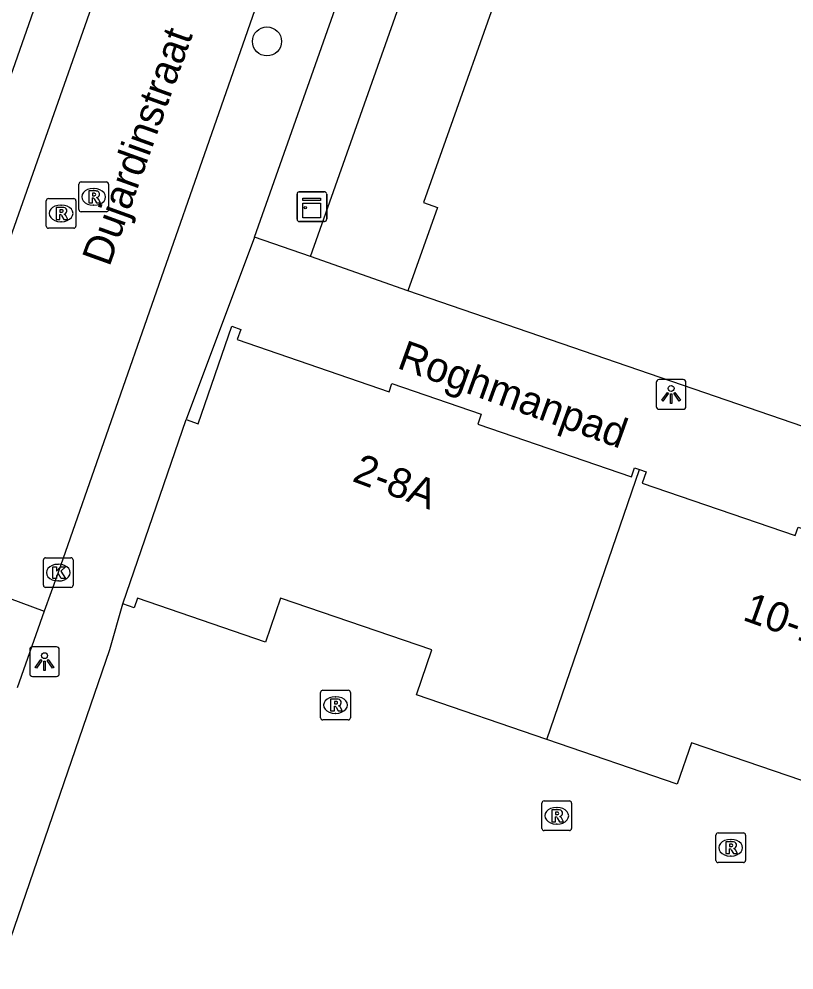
# Model space of a CAD drawing. Extents: x 163268 to 164360, y 381529 to 382285.
# Drawn here: x 163784.66 to 163810.76, y 381897.79 to 381929.8 of the extents above; entities that cross this region are included whole.
import ezdxf

# ---------------------------------------------------------------- set-up
doc = ezdxf.new("R2010")
doc.units = 0
for name, color, linetype in [('IMGEO_Boom', 7, 'Continuous'), ('IMGEO_Kast', 7, 'Continuous'), ('IMGEO_Kolk', 7, 'Continuous'), ('IMGEO_Lichtpunt', 7, 'Continuous'), ('IMGEO_Openbare_ruimte_label', 7, 'Continuous'), ('IMGEO_Pand', 7, 'Continuous'), ('IMGEO_Pand_nummerreeks', 7, 'Continuous'), ('IMGEO_Rijbaan_lokaal_open', 7, 'Continuous'), ('IMGEO_Rioolput', 7, 'Continuous'), ('IMGEO_Voetpad_open', 7, 'Continuous')]:
    doc.layers.add(name, color=color, linetype=linetype)

msp = doc.modelspace()

# ---------------------------------------------------------------- linework, layer by layer
at = {"layer": 'IMGEO_Boom'}
msp.add_circle((163793.013, 381929.046), 0.489, dxfattribs=at)
at = {"layer": 'IMGEO_Kast'}
for p, q in [((163794.024, 381923.059), (163794.024, 381923.9)), ((163794.024, 381923.9), (163794.024, 381923.059)), ((163794.099, 381923.984), (163794.94, 381923.984)), ((163794.94, 381923.984), (163794.099, 381923.984)), ((163795.024, 381923.909), (163795.024, 381923.068)), ((163795.024, 381923.068), (163795.024, 381923.909)), ((163794.949, 381922.984), (163794.108, 381922.984)), ((163794.108, 381922.984), (163794.949, 381922.984))]:
    msp.add_line(p, q, dxfattribs=at)
for points in [[(163794.219, 381923.774), (163794.819, 381923.774), (163794.819, 381923.689), (163794.219, 381923.689), (163794.219, 381923.774)], [(163794.219, 381923.599), (163794.819, 381923.599), (163794.819, 381923.11), (163794.219, 381923.11), (163794.219, 381923.599)]]:
    msp.add_lwpolyline(points, dxfattribs=at)
msp.add_circle((163794.303, 381923.448), 0.0377, dxfattribs=at)
for centre, start, end in [((163794.102, 381923.906), 92.4484, 184.2845), ((163794.102, 381923.906), 92.4484, 184.2845), ((163794.946, 381923.906), 2.4484, 94.2845), ((163794.946, 381923.906), 2.4484, 94.2845), ((163794.102, 381923.062), 182.4484, 274.2845), ((163794.102, 381923.062), 182.4484, 274.2845), ((163794.946, 381923.062), 272.4484, 4.2845), ((163794.946, 381923.062), 272.4484, 4.2845)]:
    msp.add_arc(centre, 0.0779, start, end, dxfattribs=at)
at = {"layer": 'IMGEO_Kolk'}
for p, q in [((163785.561, 381911.663), (163786.413, 381911.663)), ((163785.486, 381910.737), (163785.486, 381911.589)), ((163785.974, 381911.443), (163785.999, 381911.443)), ((163786.487, 381911.589), (163786.487, 381910.737)), ((163786.413, 381910.663), (163785.561, 381910.663)), ((163785.997, 381910.883), (163785.972, 381910.883))]:
    msp.add_line(p, q, dxfattribs=at)
for points in [[(163785.561, 381911.663), (163786.413, 381911.663)], [(163785.486, 381910.737), (163785.486, 381911.589)], [(163785.807, 381911.363), (163785.93, 381911.363), (163785.93, 381911.212), (163786.06, 381911.363), (163786.224, 381911.363), (163786.078, 381911.212), (163786.231, 381910.963), (163786.079, 381910.963), (163785.994, 381911.127), (163785.93, 381911.06), (163785.93, 381910.963), (163785.807, 381910.963), (163785.807, 381911.363)], [(163786.487, 381911.589), (163786.487, 381910.737)], [(163786.413, 381910.663), (163785.561, 381910.663)]]:
    msp.add_lwpolyline(points, dxfattribs=at)
for centre, start, end in [((163785.563, 381911.587), 91.552, 178.448), ((163785.563, 381911.587), 91.552, 178.448), ((163786.411, 381911.587), 1.552, 88.448), ((163786.411, 381911.587), 1.552, 88.448), ((163785.563, 381910.739), 181.552, 268.448), ((163785.563, 381910.739), 181.552, 268.448), ((163786.411, 381910.739), 271.552, 358.448), ((163786.411, 381910.739), 271.552, 358.448)]:
    msp.add_arc(centre, 0.0765, start, end, dxfattribs=at)
for centre, major_axis, ratio, start_param, end_param in [((163785.973, 381911.163), (-0.387, 0.002), 0.722429, 4.712389, 7.853982), ((163785.998, 381911.163), (-0.39, 0.002), 0.717154, 1.570796, 4.712389)]:
    msp.add_ellipse(centre, major_axis=major_axis, ratio=ratio, start_param=start_param, end_param=end_param, dxfattribs=at)
at = {"layer": 'IMGEO_Lichtpunt'}
for p, q in [((163806.121, 381917.565), (163806.121, 381916.758)), ((163806.121, 381917.565), (163806.121, 381916.758)), ((163807.023, 381917.66), (163806.215, 381917.66)), ((163807.023, 381917.66), (163806.215, 381917.66)), ((163807.117, 381916.758), (163807.117, 381917.565)), ((163807.117, 381916.758), (163807.117, 381917.565)), ((163806.215, 381916.664), (163807.023, 381916.664)), ((163806.215, 381916.664), (163807.023, 381916.664)), ((163785.025, 381908.571), (163785.025, 381907.764)), ((163785.025, 381908.571), (163785.025, 381907.764)), ((163785.927, 381908.666), (163785.119, 381908.666)), ((163785.927, 381908.666), (163785.119, 381908.666)), ((163786.021, 381907.764), (163786.021, 381908.571)), ((163786.021, 381907.764), (163786.021, 381908.571)), ((163785.119, 381907.67), (163785.927, 381907.67)), ((163785.119, 381907.67), (163785.927, 381907.67))]:
    msp.add_line(p, q, dxfattribs=at)
for points in [[(163806.495, 381917.229), (163806.534, 381917.201), (163806.346, 381916.939), (163806.308, 381916.966), (163806.495, 381917.229)], [(163806.597, 381917.181), (163806.644, 381917.181), (163806.644, 381916.859), (163806.597, 381916.859), (163806.597, 381917.181)], [(163806.707, 381917.201), (163806.745, 381917.228), (163806.932, 381916.966), (163806.893, 381916.938), (163806.707, 381917.201)], [(163785.399, 381908.235), (163785.438, 381908.207), (163785.25, 381907.945), (163785.212, 381907.972), (163785.399, 381908.235)], [(163785.501, 381908.187), (163785.548, 381908.187), (163785.548, 381907.865), (163785.501, 381907.865), (163785.501, 381908.187)], [(163785.611, 381908.207), (163785.649, 381908.234), (163785.836, 381907.972), (163785.797, 381907.944), (163785.611, 381908.207)]]:
    msp.add_lwpolyline(points, dxfattribs=at)
for centre in [(163806.62, 381917.363), (163785.524, 381908.369)]:
    msp.add_circle(centre, 0.0994, dxfattribs=at)
for centre, start, end in [((163806.215, 381917.565), 90, 180), ((163806.215, 381917.565), 90, 180), ((163807.023, 381917.565), 0, 90), ((163807.023, 381917.565), 0, 90), ((163806.215, 381916.758), 180, 270), ((163806.215, 381916.758), 180, 270), ((163807.023, 381916.758), 270, 0), ((163807.023, 381916.758), 270, 360), ((163785.119, 381908.571), 90, 180), ((163785.119, 381908.571), 90, 180), ((163785.927, 381908.571), 0, 90), ((163785.927, 381908.571), 0, 90), ((163785.119, 381907.764), 180, 270), ((163785.119, 381907.764), 180, 270), ((163785.927, 381907.764), 270, 0), ((163785.927, 381907.764), 270, 360)]:
    msp.add_arc(centre, 0.0946, start, end, dxfattribs=at)
at = {"layer": 'IMGEO_Pand'}
for points in [[(163794.479, 381921.807), (163799.663, 381936.474), (163802.92, 381935.323), (163801.986, 381932.681), (163801.545, 381932.837), (163798.288, 381923.623), (163798.75, 381923.459), (163797.756, 381920.649)], [(163797.756, 381920.649), (163794.479, 381921.807)], [(163790.288, 381916.317), (163790.699, 381916.176), (163791.825, 381919.456), (163792.131, 381919.351), (163792.013, 381919.009), (163797.126, 381917.254), (163797.219, 381917.526), (163800.225, 381916.493), (163800.112, 381916.165), (163805.288, 381914.387), (163805.392, 381914.69), (163805.555, 381914.634)], [(163788.159, 381910.115), (163790.288, 381916.317)], [(163802.435, 381905.547), (163805.555, 381914.634)], [(163805.555, 381914.634), (163805.777, 381914.558), (163805.647, 381914.178), (163810.796, 381912.41), (163810.895, 381912.699), (163813.877, 381911.675), (163813.766, 381911.35), (163818.973, 381909.561), (163819.079, 381909.87), (163819.426, 381909.751), (163818.256, 381906.346), (163818.489, 381906.266)], [(163802.435, 381905.547), (163798.047, 381907.054), (163798.564, 381908.559), (163793.469, 381910.309), (163792.959, 381908.827), (163788.658, 381910.304), (163788.547, 381909.982), (163788.159, 381910.115)], [(163816.39, 381900.156), (163816.013, 381900.286), (163816.16, 381900.714), (163811.882, 381902.183), (163812.4, 381903.69), (163807.306, 381905.439), (163806.825, 381904.039), (163802.435, 381905.547)]]:
    msp.add_lwpolyline(points, dxfattribs=at)
at = {"layer": 'IMGEO_Rijbaan_lokaal_open'}
for points in [[(163800.18, 381967.343), (163780.576, 381911.693)], [(163805.033, 381965.475), (163799.926, 381950.899), (163792.763, 381930.564), (163785.986, 381911.164), (163785.506, 381909.865)], [(163780.576, 381911.693), (163785.506, 381909.865)], [(163785.506, 381909.865), (163784.6, 381907.284)]]:
    msp.add_lwpolyline(points, dxfattribs=at)
at = {"layer": 'IMGEO_Rioolput'}
for p, q in [((163786.678, 381923.387), (163786.678, 381924.239)), ((163786.753, 381924.313), (163787.605, 381924.313)), ((163787.166, 381924.093), (163787.191, 381924.093)), ((163787.679, 381924.239), (163787.679, 381923.387)), ((163785.656, 381923.756), (163786.508, 381923.756)), ((163785.581, 381922.83), (163785.581, 381923.682)), ((163786.069, 381923.536), (163786.094, 381923.536)), ((163786.582, 381923.682), (163786.582, 381922.83)), ((163787.189, 381923.533), (163787.164, 381923.533)), ((163787.605, 381923.313), (163786.753, 381923.313)), ((163786.092, 381922.976), (163786.067, 381922.976)), ((163786.508, 381922.756), (163785.656, 381922.756)), ((163794.82, 381906.28), (163794.82, 381907.132)), ((163794.895, 381907.206), (163795.747, 381907.206)), ((163795.821, 381907.132), (163795.821, 381906.28)), ((163795.308, 381906.986), (163795.333, 381906.986)), ((163795.747, 381906.206), (163794.895, 381906.206)), ((163795.331, 381906.426), (163795.306, 381906.426)), ((163802.269, 381902.552), (163802.269, 381903.404)), ((163802.344, 381903.478), (163803.196, 381903.478)), ((163803.27, 381903.404), (163803.27, 381902.552)), ((163802.757, 381903.258), (163802.782, 381903.258)), ((163802.78, 381902.698), (163802.755, 381902.698)), ((163803.196, 381902.478), (163802.344, 381902.478)), ((163808.126, 381901.477), (163808.126, 381902.329)), ((163808.201, 381902.403), (163809.053, 381902.403)), ((163809.127, 381902.329), (163809.127, 381901.477)), ((163808.614, 381902.183), (163808.639, 381902.183)), ((163809.053, 381901.403), (163808.201, 381901.403)), ((163808.637, 381901.623), (163808.612, 381901.623))]:
    msp.add_line(p, q, dxfattribs=at)
for points in [[(163786.678, 381923.387), (163786.678, 381924.239)], [(163786.753, 381924.313), (163787.605, 381924.313)], [(163787.679, 381924.239), (163787.679, 381923.387)], [(163785.656, 381923.756), (163786.508, 381923.756)], [(163787.267, 381924.011), (163787.015, 381924.013), (163787.015, 381923.613)], [(163787.015, 381923.613), (163787.139, 381923.613), (163787.139, 381923.775), (163787.15, 381923.775)], [(163787.193, 381923.932), (163787.139, 381923.932), (163787.139, 381923.851)], [(163787.139, 381923.851), (163787.191, 381923.851)], [(163785.581, 381922.83), (163785.581, 381923.682)], [(163786.17, 381923.454), (163785.918, 381923.456), (163785.918, 381923.056)], [(163786.582, 381923.682), (163786.582, 381922.83)], [(163787.197, 381923.746), (163787.268, 381923.613), (163787.408, 381923.613), (163787.343, 381923.739)], [(163785.918, 381923.056), (163786.042, 381923.056), (163786.042, 381923.218), (163786.053, 381923.218)], [(163786.096, 381923.375), (163786.042, 381923.375), (163786.042, 381923.294)], [(163786.042, 381923.294), (163786.094, 381923.294)], [(163786.1, 381923.189), (163786.171, 381923.056), (163786.311, 381923.056), (163786.246, 381923.182)], [(163787.605, 381923.313), (163786.753, 381923.313)], [(163786.508, 381922.756), (163785.656, 381922.756)], [(163794.82, 381906.28), (163794.82, 381907.132)], [(163794.895, 381907.206), (163795.747, 381907.206)], [(163795.821, 381907.132), (163795.821, 381906.28)], [(163795.409, 381906.904), (163795.157, 381906.906), (163795.157, 381906.506)], [(163795.335, 381906.825), (163795.281, 381906.825), (163795.281, 381906.744)], [(163795.157, 381906.506), (163795.281, 381906.506), (163795.281, 381906.668), (163795.292, 381906.668)], [(163795.281, 381906.744), (163795.333, 381906.744)], [(163795.339, 381906.639), (163795.41, 381906.506), (163795.55, 381906.506), (163795.485, 381906.632)], [(163795.747, 381906.206), (163794.895, 381906.206)], [(163802.269, 381902.552), (163802.269, 381903.404)], [(163802.344, 381903.478), (163803.196, 381903.478)], [(163803.27, 381903.404), (163803.27, 381902.552)], [(163802.858, 381903.176), (163802.606, 381903.178), (163802.606, 381902.778)], [(163802.784, 381903.097), (163802.73, 381903.097), (163802.73, 381903.016)], [(163802.73, 381903.016), (163802.782, 381903.016)], [(163802.606, 381902.778), (163802.73, 381902.778), (163802.73, 381902.94), (163802.741, 381902.94)], [(163802.788, 381902.911), (163802.859, 381902.778), (163802.999, 381902.778), (163802.934, 381902.904)], [(163803.196, 381902.478), (163802.344, 381902.478)], [(163808.126, 381901.477), (163808.126, 381902.329)], [(163808.201, 381902.403), (163809.053, 381902.403)], [(163809.127, 381902.329), (163809.127, 381901.477)], [(163808.715, 381902.101), (163808.463, 381902.103), (163808.463, 381901.703)], [(163808.641, 381902.022), (163808.587, 381902.022), (163808.587, 381901.941)], [(163808.463, 381901.703), (163808.587, 381901.703), (163808.587, 381901.865), (163808.598, 381901.865)], [(163808.587, 381901.941), (163808.639, 381901.941)], [(163808.645, 381901.836), (163808.716, 381901.703), (163808.856, 381901.703), (163808.791, 381901.829)], [(163809.053, 381901.403), (163808.201, 381901.403)]]:
    msp.add_lwpolyline(points, dxfattribs=at)
for centre, radius, start, end in [((163786.755, 381924.237), 0.0765, 91.552, 178.448), ((163786.755, 381924.237), 0.0765, 91.552, 178.448), ((163787.603, 381924.237), 0.0765, 1.552, 88.448), ((163787.603, 381924.237), 0.0765, 1.552, 88.448), ((163785.658, 381923.68), 0.0765, 91.552, 178.448), ((163785.658, 381923.68), 0.0765, 91.552, 178.448), ((163786.506, 381923.68), 0.0765, 1.552, 88.448), ((163786.506, 381923.68), 0.0765, 1.552, 88.448), ((163787.149, 381923.722), 0.0533, 26.0293, 88.6989), ((163787.175, 381924.04), 0.19, 274.7715, 282.9687), ((163787.199, 381923.836), 0.0964, 77.0061, 93.1865), ((163787.213, 381923.893), 0.0378, 276.6634, 79.6772), ((163787.266, 381923.901), 0.109, 350.3612, 89.416), ((163787.264, 381923.901), 0.112, 277.5842, 350.9817), ((163787.248, 381923.686), 0.108, 29.5134, 73.7905), ((163786.169, 381923.344), 0.109, 350.3612, 89.416), ((163786.052, 381923.165), 0.0533, 26.0293, 88.6989), ((163786.078, 381923.483), 0.19, 274.7715, 282.9687), ((163786.102, 381923.279), 0.0964, 77.0061, 93.1865), ((163786.116, 381923.336), 0.0378, 276.6634, 79.6772), ((163786.167, 381923.344), 0.112, 277.5842, 350.9817), ((163786.151, 381923.129), 0.108, 29.5134, 73.7905), ((163786.755, 381923.389), 0.0765, 181.552, 268.448), ((163786.755, 381923.389), 0.0765, 181.552, 268.448), ((163787.603, 381923.389), 0.0765, 271.552, 358.448), ((163787.603, 381923.389), 0.0765, 271.552, 358.448), ((163785.658, 381922.832), 0.0765, 181.552, 268.448), ((163785.658, 381922.832), 0.0765, 181.552, 268.448), ((163786.506, 381922.832), 0.0765, 271.552, 358.448), ((163786.506, 381922.832), 0.0765, 271.552, 358.448), ((163794.897, 381907.13), 0.0765, 91.552, 178.448), ((163794.897, 381907.13), 0.0765, 91.552, 178.448), ((163795.745, 381907.13), 0.0765, 1.552, 88.448), ((163795.745, 381907.13), 0.0765, 1.552, 88.448), ((163795.341, 381906.729), 0.0964, 77.0061, 93.1865), ((163795.355, 381906.786), 0.0378, 276.6634, 79.6772), ((163795.408, 381906.794), 0.109, 350.3612, 89.416), ((163795.291, 381906.615), 0.0533, 26.0293, 88.6989), ((163795.317, 381906.933), 0.19, 274.7715, 282.9687), ((163795.406, 381906.794), 0.112, 277.5842, 350.9817), ((163795.39, 381906.579), 0.108, 29.5134, 73.7905), ((163794.897, 381906.282), 0.0765, 181.552, 268.448), ((163794.897, 381906.282), 0.0765, 181.552, 268.448), ((163795.745, 381906.282), 0.0765, 271.552, 358.448), ((163795.745, 381906.282), 0.0765, 271.552, 358.448), ((163802.346, 381903.402), 0.0765, 91.552, 178.448), ((163802.346, 381903.402), 0.0765, 91.552, 178.448), ((163803.194, 381903.402), 0.0765, 1.552, 88.448), ((163803.194, 381903.402), 0.0765, 1.552, 88.448), ((163802.766, 381903.205), 0.19, 274.7715, 282.9687), ((163802.79, 381903.001), 0.0964, 77.0061, 93.1865), ((163802.804, 381903.058), 0.0378, 276.6634, 79.6772), ((163802.857, 381903.066), 0.109, 350.3612, 89.416), ((163802.855, 381903.066), 0.112, 277.5842, 350.9817), ((163802.839, 381902.851), 0.108, 29.5134, 73.7905), ((163802.74, 381902.887), 0.0533, 26.0293, 88.6989), ((163802.346, 381902.554), 0.0765, 181.552, 268.448), ((163802.346, 381902.554), 0.0765, 181.552, 268.448), ((163803.194, 381902.554), 0.0765, 271.552, 358.448), ((163803.194, 381902.554), 0.0765, 271.552, 358.448), ((163808.203, 381902.327), 0.0765, 91.552, 178.448), ((163808.203, 381902.327), 0.0765, 91.552, 178.448), ((163809.051, 381902.327), 0.0765, 1.552, 88.448), ((163809.051, 381902.327), 0.0765, 1.552, 88.448), ((163808.647, 381901.926), 0.0964, 77.0061, 93.1865), ((163808.661, 381901.983), 0.0378, 276.6634, 79.6772), ((163808.714, 381901.991), 0.109, 350.3612, 89.416), ((163808.597, 381901.812), 0.0533, 26.0293, 88.6989), ((163808.623, 381902.13), 0.19, 274.7715, 282.9687), ((163808.712, 381901.991), 0.112, 277.5842, 350.9817), ((163808.696, 381901.776), 0.108, 29.5134, 73.7905), ((163808.203, 381901.479), 0.0765, 181.552, 268.448), ((163808.203, 381901.479), 0.0765, 181.552, 268.448), ((163809.051, 381901.479), 0.0765, 271.552, 358.448), ((163809.051, 381901.479), 0.0765, 271.552, 358.448)]:
    msp.add_arc(centre, radius, start, end, dxfattribs=at)
for centre, major_axis, ratio, start_param, end_param in [((163787.165, 381923.813), (-0.387, 0.002), 0.722429, 4.712389, 7.853982), ((163787.19, 381923.813), (-0.39, 0.002), 0.717154, 1.570796, 4.712389), ((163786.068, 381923.256), (-0.387, 0.002), 0.722429, 4.712389, 7.853982), ((163786.093, 381923.256), (-0.39, 0.002), 0.717154, 1.570796, 4.712389), ((163795.307, 381906.706), (-0.387, 0.002), 0.722429, 4.712389, 7.853982), ((163795.332, 381906.706), (-0.39, 0.002), 0.717154, 1.570796, 4.712389), ((163802.756, 381902.978), (-0.387, 0.002), 0.722429, 4.712389, 7.853982), ((163802.781, 381902.978), (-0.39, 0.002), 0.717154, 1.570796, 4.712389), ((163808.613, 381901.903), (-0.387, 0.002), 0.722429, 4.712389, 7.853982), ((163808.638, 381901.903), (-0.39, 0.002), 0.717154, 1.570796, 4.712389)]:
    msp.add_ellipse(centre, major_axis=major_axis, ratio=ratio, start_param=start_param, end_param=end_param, dxfattribs=at)
at = {"layer": 'IMGEO_Voetpad_open'}
for points in [[(163778.922, 381912.306), (163779.289, 381913.394), (163786.442, 381933.75), (163792.95, 381952.249), (163798.523, 381967.981)], [(163792.59, 381922.456), (163799.091, 381940.863), (163799.514, 381942.258)], [(163792.59, 381922.456), (163790.288, 381916.317)], [(163794.479, 381921.807), (163792.59, 381922.456)], [(163820.697, 381912.77), (163797.756, 381920.649)], [(163780.912, 381888.775), (163787.724, 381908.577), (163788.159, 381910.115)]]:
    msp.add_lwpolyline(points, dxfattribs=at)

# ---------------------------------------------------------------- texts
at = {"layer": 'IMGEO_Openbare_ruimte_label'}
for s, rotation, p in [('Dujardinstraat', 70.2421, (163787.706, 381921.434)), ('Roghmanpad', 340.1148, (163797.357, 381918.063))]:
    msp.add_text(s, height=1, rotation=rotation, dxfattribs=at).set_placement(p)
at = {"layer": 'IMGEO_Pand_nummerreeks'}
for s, rotation, p in [('2-8A', 339.6605, (163795.848, 381914.255)), ('10-18', 340.1898, (163808.99, 381909.582))]:
    msp.add_text(s, height=1, rotation=rotation, dxfattribs=at).set_placement(p)

doc.saveas('drawing.dxf')
